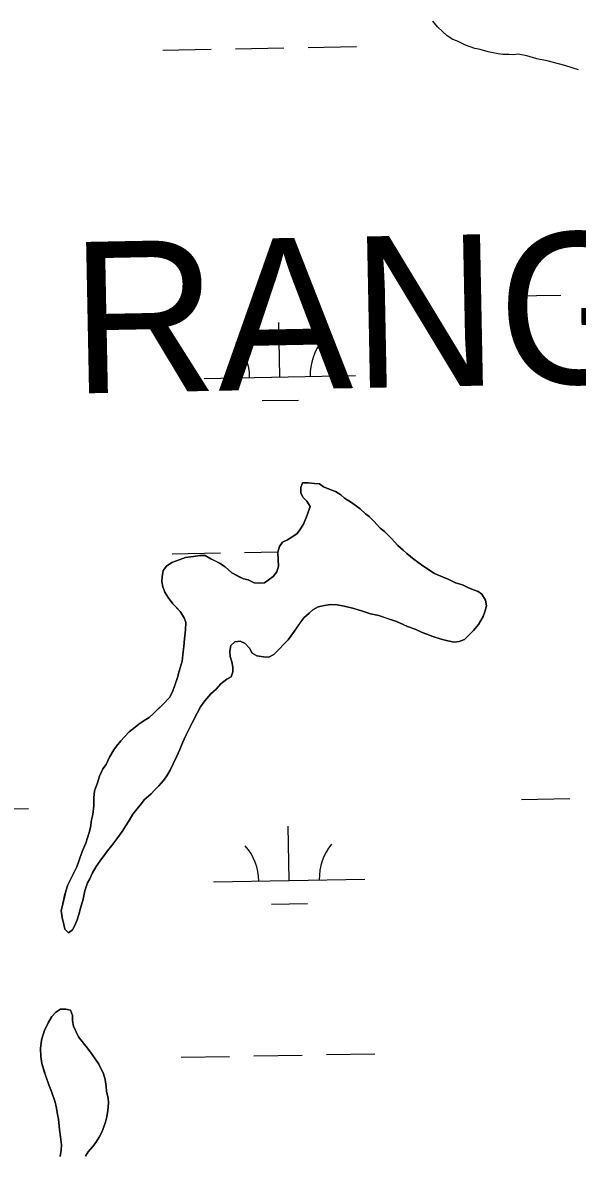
# Model space of a CAD drawing. Extents: x 3925854 to 3964121, y 224593 to 250589.
# Drawn here: x 3944269 to 3944636, y 234463 to 235211 of the extents above; entities that cross this region are included whole.
import ezdxf

# ---------------------------------------------------------------- set-up
doc = ezdxf.new("R2010")
doc.units = 0
for name, color, linetype in [('V-CHAN-NAID', 7, 'Continuous'), ('V-TOPO-SHOR', 7, 'Continuous'), ('V-WETL-SWMP', 7, 'Continuous')]:
    doc.layers.add(name, color=color, linetype=linetype)

msp = doc.modelspace()

# ---------------------------------------------------------------- linework, layer by layer
at = {"layer": 'V-TOPO-SHOR'}
for points in [[(3944636.713, 235179.422), (3944633.229, 235180.518), (3944627.654, 235182.343), (3944623.47, 235183.447), (3944616.149, 235185.292), (3944609.171, 235186.785), (3944602.548, 235188.622), (3944596.965, 235189.746), (3944593.811, 235189.437), (3944590.663, 235189.48), (3944586.815, 235189.531), (3944583.673, 235189.923), (3944577.044, 235191.409), (3944571.816, 235192.878), (3944568.328, 235193.623), (3944562.059, 235195.806), (3944556.845, 235198.325), (3944553.709, 235199.415), (3944549.896, 235201.916), (3944546.785, 235204.756), (3944543.678, 235207.945), (3944540.575, 235211.486)], [(3944362.053, 234837.959), (3944361.4, 234841.468), (3944361.441, 234844.615), (3944362.197, 234848.804), (3944364.333, 234851.574), (3944367.863, 234853.977), (3944372.783, 234855.66), (3944377.004, 234857.354), (3944382.261, 234857.983), (3944386.467, 234858.628), (3944389.965, 234858.581), (3944393.785, 234856.43), (3944396.564, 234854.995), (3944399.345, 234853.559), (3944403.161, 234851.058), (3944407.656, 234847.151), (3944412.52, 234844.638), (3944415.301, 234843.2), (3944418.441, 234842.461), (3944422.264, 234840.661), (3944425.758, 234840.263), (3944429.26, 234840.566), (3944431.732, 234842.283), (3944434.913, 234844.689), (3944437.403, 234847.806), (3944438.503, 234851.64), (3944438.21, 234855.843), (3944437.926, 234860.743), (3944439.025, 234864.577), (3944441.161, 234867.348), (3944444.334, 234869.056), (3944447.858, 234871.108), (3944450.685, 234873.171), (3944452.466, 234875.595), (3944454.967, 234879.411), (3944457.492, 234885.323), (3944459.317, 234890.898), (3944457.265, 234894.425), (3944454.848, 234896.905), (3944453.136, 234899.725), (3944453.187, 234903.573), (3944454.279, 234906.709), (3944458.127, 234906.657), (3944462.319, 234906.252), (3944465.463, 234905.861), (3944468.238, 234904.075), (3944473.106, 234901.91), (3944476.242, 234900.821), (3944479.711, 234898.674), (3944482.132, 234896.542), (3944486.641, 234893.683), (3944490.109, 234891.189), (3944492.533, 234889.407), (3944495.988, 234886.212), (3944498.415, 234884.433), (3944501.52, 234881.242), (3944505.659, 234876.64), (3944508.43, 234874.504), (3944513.265, 234869.892), (3944517.402, 234865.288), (3944520.859, 234862.093), (3944523.28, 234859.961), (3944528.126, 234856.049), (3944532.977, 234852.486), (3944536.443, 234849.991), (3944541.649, 234846.774), (3944547.213, 234844.251), (3944551.041, 234842.801), (3944555.561, 234840.64), (3944560.091, 234839.182), (3944563.564, 234837.388), (3944567.394, 234835.936), (3944570.527, 234834.844), (3944572.954, 234833.065), (3944575.35, 234829.184), (3944576, 234825.325), (3944574.9, 234821.493), (3944573.808, 234818.358), (3944570.591, 234813.154), (3944567.388, 234808.997), (3944564.906, 234806.582), (3944561.361, 234803.129), (3944557.844, 234801.777), (3944554.692, 234801.468), (3944550.502, 234802.224), (3944545.97, 234803.334), (3944540.395, 234805.157), (3944536.567, 234806.607), (3944533.434, 234807.698), (3944528.912, 234809.857), (3944523.69, 234811.675), (3944520.91, 234813.111), (3944516.386, 234814.921), (3944509.071, 234817.467), (3944504.893, 234818.921), (3944499.31, 234820.046), (3944494.088, 234821.864), (3944488.163, 234823.693), (3944481.886, 234825.176), (3944477.347, 234825.936), (3944472.805, 234826.345)], [(3944404.277, 234776.874), (3944400.386, 234773.777), (3944397.193, 234770.32), (3944393.652, 234767.219), (3944389.744, 234762.722), (3944386.889, 234758.563), (3944384.735, 234754.393), (3944381.507, 234748.486), (3944380.067, 234745.357), (3944377.194, 234739.799), (3944375.031, 234734.929), (3944373.221, 234730.405), (3944371.058, 234725.534), (3944368.9, 234721.014), (3944366.743, 234716.847), (3944364.595, 234713.025), (3944362.455, 234709.904), (3944359.26, 234706.449), (3944356.423, 234703.688), (3944354.293, 234701.268), (3944349.689, 234697.131), (3944347.908, 234694.704), (3944345.063, 234691.245), (3944342.218, 234687.784), (3944339.714, 234683.618), (3944337.215, 234679.803), (3944335.071, 234676.331), (3944333.287, 234673.906), (3944331.507, 234671.482), (3944328.298, 234666.976), (3944325.453, 234663.515), (3944323.672, 234661.09), (3944320.469, 234656.935), (3944317.968, 234653.117), (3944315.463, 234648.954), (3944313.663, 234645.13), (3944312.227, 234642.349), (3944310.409, 234637.124), (3944309.287, 234631.541), (3944307.458, 234625.619), (3944306.354, 234621.435), (3944305.256, 234617.951), (3944303.806, 234614.121), (3944302.37, 234611.342), (3944299.544, 234609.28), (3944297.128, 234611.762), (3944296.47, 234614.92), (3944295.481, 234619.481), (3944294.842, 234624.038), (3944295.587, 234627.525), (3944297.07, 234633.802), (3944297.812, 234636.942), (3944299.268, 234641.122), (3944302.504, 234647.727), (3944305.021, 234652.941), (3944306.473, 234656.769), (3944308.654, 234663.038), (3944311.177, 234668.602), (3944312.273, 234672.086), (3944313.368, 234675.569), (3944314.114, 234679.059), (3944314.88, 234683.948), (3944315.625, 234687.435), (3944316.403, 234693.373), (3944316.473, 234698.62), (3944316.883, 234703.162), (3944318.701, 234708.387), (3944320.161, 234712.915), (3944322.324, 234717.785), (3944324.46, 234720.556), (3944326.625, 234725.426), (3944329.488, 234730.286), (3944331.27, 234732.711), (3944334.114, 234736.172), (3944336.601, 234738.937), (3944339.789, 234742.043), (3944343.679, 234745.14), (3944346.155, 234747.206), (3944349.685, 234749.609), (3944352.862, 234751.667), (3944355.692, 234754.077), (3944358.529, 234756.838), (3944362.074, 234760.289), (3944366.332, 234764.782), (3944368.48, 234768.602), (3944369.936, 234772.782), (3944371.755, 234778.004), (3944372.859, 234782.188), (3944374.696, 234788.811), (3944375.48, 234795.099), (3944375.875, 234798.593), (3944376.291, 234803.483), (3944377.067, 234809.423), (3944377.133, 234814.319), (3944376.125, 234817.481), (3944373.383, 234821.717), (3944370.966, 234824.197), (3944368.552, 234826.679), (3944365.457, 234830.916), (3944363.407, 234834.443), (3944362.053, 234837.959)], [(3944472.805, 234826.345), (3944468.947, 234825.696), (3944464.736, 234824.703), (3944461.209, 234822.651), (3944458.733, 234820.584), (3944455.194, 234817.481), (3944451.985, 234812.976), (3944448.778, 234808.47), (3944446.638, 234805.349), (3944444.856, 234802.924), (3944442.374, 234800.51), (3944438.47, 234796.362), (3944435.282, 234793.256), (3944432.109, 234791.55), (3944428.611, 234791.595), (3944424.073, 234792.355), (3944420.948, 234794.147), (3944419.242, 234797.317), (3944416.485, 234800.501), (3944413.005, 234801.947), (3944409.501, 234801.644), (3944407.021, 234799.228), (3944406.272, 234795.39), (3944406.575, 234791.888), (3944407.576, 234788.375), (3944408.23, 234784.867), (3944408.189, 234781.719), (3944407.097, 234778.586), (3944404.277, 234776.874)], [(3944294.088, 234461.711), (3944294.844, 234465.899), (3944294.891, 234469.397), (3944294.26, 234474.654), (3944293.625, 234479.561), (3944293.015, 234486.215), (3944292.358, 234489.373), (3944291.713, 234493.58), (3944290.713, 234497.443), (3944288.358, 234504.471), (3944286.67, 234509.04), (3944284.645, 234514.666), (3944283.637, 234517.828), (3944281.958, 234523.098), (3944281.319, 234527.655), (3944281.038, 234532.906), (3944281.813, 234538.495), (3944282.554, 234541.632), (3944283.646, 234544.768), (3944286.163, 234549.982), (3944288.667, 234554.148), (3944291.154, 234556.912), (3944294.33, 234558.971), (3944297.828, 234558.923), (3944300.966, 234558.182), (3944302.319, 234554.666), (3944302.272, 234551.168), (3944302.925, 234547.659), (3944304.287, 234544.843), (3944306.331, 234540.618), (3944310.114, 234535.67), (3944312.18, 234533.192), (3944315.273, 234528.953), (3944317.675, 234525.422), (3944319.735, 234522.596), (3944321.439, 234519.076), (3944322.801, 234516.26), (3944323.801, 234512.397), (3944324.44, 234507.84), (3944324.747, 234504.688), (3944325.736, 234500.127), (3944326.043, 234496.974), (3944325.63, 234492.081), (3944324.874, 234487.893), (3944324.128, 234484.405), (3944323.037, 234481.269), (3944321.591, 234477.79), (3944319.797, 234474.317), (3944317.651, 234470.845), (3944315.515, 234468.074), (3944312.67, 234464.613), (3944310.884, 234461.838)]]:
    msp.add_lwpolyline(points, dxfattribs=at)
at = {"layer": 'V-WETL-SWMP'}
for p, q in [((3944362.041, 235192.424), (3944394.035, 235193.006)), ((3944410.033, 235193.297), (3944442.027, 235193.879)), ((3944458.025, 235194.17), (3944490.019, 235194.751)), ((3944593.03, 235030.096), (3944625.025, 235030.678)), ((3944439.386, 234976.552), (3944438.731, 235012.546)), ((3944389.394, 234975.643), (3944489.378, 234977.461)), ((3944427.668, 234960.905), (3944451.664, 234961.342)), ((3944368.089, 234859.804), (3944400.083, 234860.386)), ((3944416.081, 234860.677), (3944438.02, 234861.076)), ((3944599.078, 234697.476), (3944631.073, 234698.058)), ((3944241.229, 234690.969), (3944273.224, 234691.551)), ((3944445.434, 234643.932), (3944444.779, 234679.926)), ((3944395.442, 234643.023), (3944495.426, 234644.841)), ((3944433.716, 234628.285), (3944457.713, 234628.721)), ((3944374.137, 234527.184), (3944406.131, 234527.766)), ((3944422.129, 234528.057), (3944454.123, 234528.639)), ((3944470.121, 234528.93), (3944502.115, 234529.511))]:
    msp.add_line(p, q, dxfattribs=at)
for points in [[(3944636.712, 235179.423), (3944633.228, 235180.519), (3944627.654, 235182.342), (3944623.471, 235183.447), (3944616.148, 235185.293), (3944609.171, 235186.785), (3944602.548, 235188.622), (3944596.965, 235189.746), (3944593.812, 235189.438), (3944586.816, 235189.531), (3944583.673, 235189.922), (3944577.045, 235191.409), (3944571.816, 235192.878), (3944568.328, 235193.624), (3944562.059, 235195.807), (3944556.845, 235198.325), (3944553.71, 235199.416), (3944549.895, 235201.915), (3944546.784, 235204.756), (3944543.678, 235207.945), (3944540.576, 235211.485)], [(3944472.805, 234826.345), (3944477.347, 234825.935), (3944481.885, 234825.175), (3944488.163, 234823.692), (3944494.087, 234821.864), (3944499.31, 234820.046), (3944504.893, 234818.922), (3944516.386, 234814.921), (3944520.91, 234813.112), (3944523.69, 234811.676), (3944528.913, 234809.857), (3944533.433, 234807.698), (3944536.567, 234806.607), (3944540.396, 234805.157), (3944545.97, 234803.334), (3944550.503, 234802.224), (3944554.692, 234801.469), (3944557.845, 234801.777), (3944561.361, 234803.129), (3944567.387, 234808.997), (3944570.59, 234813.153), (3944573.808, 234818.358), (3944574.899, 234821.493), (3944576, 234825.326), (3944575.351, 234829.183), (3944572.954, 234833.064), (3944570.528, 234834.845), (3944567.394, 234835.936), (3944563.565, 234837.387), (3944560.09, 234839.182), (3944555.561, 234840.641), (3944551.041, 234842.8), (3944547.212, 234844.251), (3944541.648, 234846.774), (3944536.443, 234849.991), (3944532.977, 234852.486), (3944528.126, 234856.049), (3944523.28, 234859.962), (3944520.859, 234862.093), (3944517.403, 234865.288), (3944513.266, 234869.891), (3944508.429, 234874.503), (3944505.659, 234876.639), (3944501.521, 234881.242), (3944498.415, 234884.432), (3944495.989, 234886.213), (3944492.533, 234889.408), (3944490.108, 234891.189), (3944486.642, 234893.684), (3944482.132, 234896.543), (3944479.711, 234898.674), (3944476.241, 234900.82), (3944473.107, 234901.911), (3944468.237, 234904.074), (3944465.462, 234905.86), (3944462.319, 234906.252), (3944458.126, 234906.657), (3944454.278, 234906.709), (3944453.187, 234903.574), (3944453.136, 234899.726), (3944454.848, 234896.905), (3944457.264, 234894.424), (3944459.316, 234890.898), (3944457.493, 234885.324), (3944454.966, 234879.41), (3944452.466, 234875.595), (3944450.685, 234873.17), (3944447.858, 234871.108), (3944444.333, 234869.056), (3944441.161, 234867.348), (3944439.025, 234864.578), (3944437.925, 234860.744), (3944438.21, 234855.842), (3944438.504, 234851.64), (3944437.403, 234847.806), (3944434.913, 234844.69), (3944431.732, 234842.283), (3944429.261, 234840.567), (3944425.758, 234840.263), (3944422.265, 234840.66), (3944418.44, 234842.46), (3944415.301, 234843.201), (3944407.657, 234847.151), (3944403.16, 234851.059), (3944399.345, 234853.559), (3944393.785, 234856.431), (3944389.965, 234858.581), (3944386.467, 234858.627), (3944382.26, 234857.983), (3944377.004, 234857.353), (3944372.783, 234855.66), (3944367.863, 234853.976), (3944364.333, 234851.574), (3944362.197, 234848.803), (3944361.441, 234844.615), (3944361.4, 234841.467), (3944362.053, 234837.959), (3944363.406, 234834.443), (3944365.458, 234830.917), (3944368.551, 234826.678), (3944373.383, 234821.716)], [(3944419.241, 234797.317), (3944420.948, 234794.146), (3944424.073, 234792.355), (3944428.611, 234791.595), (3944432.109, 234791.549), (3944435.281, 234793.256), (3944438.471, 234796.362), (3944442.374, 234800.509), (3944444.855, 234802.925), (3944446.637, 234805.35), (3944448.777, 234808.471), (3944455.194, 234817.482), (3944458.734, 234820.584), (3944461.21, 234822.65), (3944464.736, 234824.703), (3944468.947, 234825.696), (3944472.805, 234826.345)], [(3944373.383, 234821.716), (3944376.126, 234817.481), (3944377.133, 234814.319), (3944377.068, 234809.422), (3944376.29, 234803.484), (3944375.875, 234798.592), (3944375.479, 234795.099), (3944374.696, 234788.811), (3944372.859, 234782.188), (3944371.754, 234778.005), (3944368.48, 234768.602), (3944366.331, 234764.782), (3944362.073, 234760.29), (3944355.693, 234754.077), (3944352.862, 234751.666), (3944349.686, 234749.609), (3944346.155, 234747.207), (3944343.679, 234745.14), (3944339.79, 234742.043), (3944336.6, 234738.937), (3944334.114, 234736.171), (3944331.269, 234732.71), (3944329.488, 234730.285), (3944326.624, 234725.425), (3944324.461, 234720.555), (3944322.325, 234717.785), (3944320.161, 234712.915), (3944318.701, 234708.386), (3944316.883, 234703.163), (3944316.473, 234698.62), (3944316.403, 234693.373), (3944315.625, 234687.436), (3944314.879, 234683.947), (3944314.114, 234679.059), (3944313.368, 234675.57), (3944311.177, 234668.602), (3944308.654, 234663.038), (3944306.472, 234656.769), (3944305.021, 234652.94), (3944302.503, 234647.726), (3944299.267, 234641.121), (3944297.812, 234636.942), (3944295.588, 234627.525), (3944294.842, 234624.037), (3944295.481, 234619.48), (3944296.47, 234614.919), (3944297.128, 234611.761), (3944299.544, 234609.28), (3944302.371, 234611.342), (3944303.807, 234614.122), (3944305.257, 234617.951), (3944306.353, 234621.435), (3944307.458, 234625.619), (3944309.286, 234631.542), (3944310.409, 234637.125), (3944312.228, 234642.349), (3944313.664, 234645.129), (3944315.464, 234648.953), (3944317.969, 234653.118), (3944320.468, 234656.934), (3944323.672, 234661.089), (3944325.454, 234663.515), (3944328.298, 234666.976), (3944331.507, 234671.481), (3944335.07, 234676.332), (3944337.215, 234679.802), (3944339.714, 234683.618), (3944342.219, 234687.783), (3944347.908, 234694.704), (3944349.69, 234697.13), (3944354.293, 234701.267), (3944356.424, 234703.688), (3944359.26, 234706.449), (3944362.454, 234709.905), (3944364.595, 234713.026), (3944366.744, 234716.846), (3944368.899, 234721.015), (3944371.058, 234725.535), (3944373.222, 234730.404), (3944375.031, 234734.929), (3944377.195, 234739.798), (3944380.067, 234745.358), (3944381.508, 234748.487), (3944384.735, 234754.392), (3944386.89, 234758.562), (3944389.744, 234762.722), (3944393.652, 234767.219), (3944397.192, 234770.32), (3944400.386, 234773.777), (3944404.276, 234776.874), (3944407.097, 234778.586), (3944408.188, 234781.72), (3944408.23, 234784.868), (3944407.577, 234788.375), (3944406.574, 234791.887), (3944406.271, 234795.39), (3944407.021, 234799.228), (3944409.502, 234801.645), (3944413.005, 234801.948), (3944416.484, 234800.502), (3944419.241, 234797.317)], [(3944310.884, 234461.839), (3944312.67, 234464.614), (3944315.515, 234468.075), (3944317.651, 234470.846), (3944319.796, 234474.316), (3944321.591, 234477.79), (3944323.037, 234481.27), (3944324.128, 234484.404), (3944324.874, 234487.893), (3944325.629, 234492.081), (3944326.044, 234496.974), (3944325.736, 234500.127), (3944324.747, 234504.688), (3944324.439, 234507.841), (3944323.8, 234512.397), (3944322.801, 234516.259), (3944319.736, 234522.597), (3944317.675, 234525.423), (3944315.273, 234528.954), (3944312.18, 234533.193), (3944310.114, 234535.67), (3944306.331, 234540.618), (3944302.926, 234547.66), (3944302.272, 234551.167), (3944302.319, 234554.665), (3944300.966, 234558.182), (3944297.827, 234558.923), (3944294.329, 234558.97), (3944291.153, 234556.913), (3944288.667, 234554.147), (3944286.163, 234549.982), (3944283.645, 234544.767), (3944282.554, 234541.633), (3944281.813, 234538.494), (3944281.039, 234532.906), (3944281.319, 234527.655), (3944281.958, 234523.098), (3944284.645, 234514.666), (3944286.67, 234509.041), (3944288.359, 234504.471), (3944290.714, 234497.442), (3944291.713, 234493.581), (3944292.357, 234489.374), (3944293.015, 234486.216), (3944293.626, 234479.561), (3944294.261, 234474.654), (3944294.891, 234469.398), (3944294.844, 234465.9), (3944294.089, 234461.712)]]:
    msp.add_lwpolyline(points, dxfattribs=at)
for centre, start, end in [((3944384.143, 234976.022), 0.269879, 41.813537), ((3944494.611, 234978.031), 140.269876, 181.813534), ((3944390.192, 234643.402), 0.269879, 41.813537), ((3944500.659, 234645.411), 140.269876, 181.813534)]:
    msp.add_arc(centre, 35.246, start, end, dxfattribs=at)

# ---------------------------------------------------------------- texts
at = {"layer": 'V-CHAN-NAID'}
msp.add_text('HEAD RANGE', height=100, rotation=1.11601, dxfattribs=at).set_placement((3943893.633, 234957.605))

doc.saveas('drawing.dxf')
